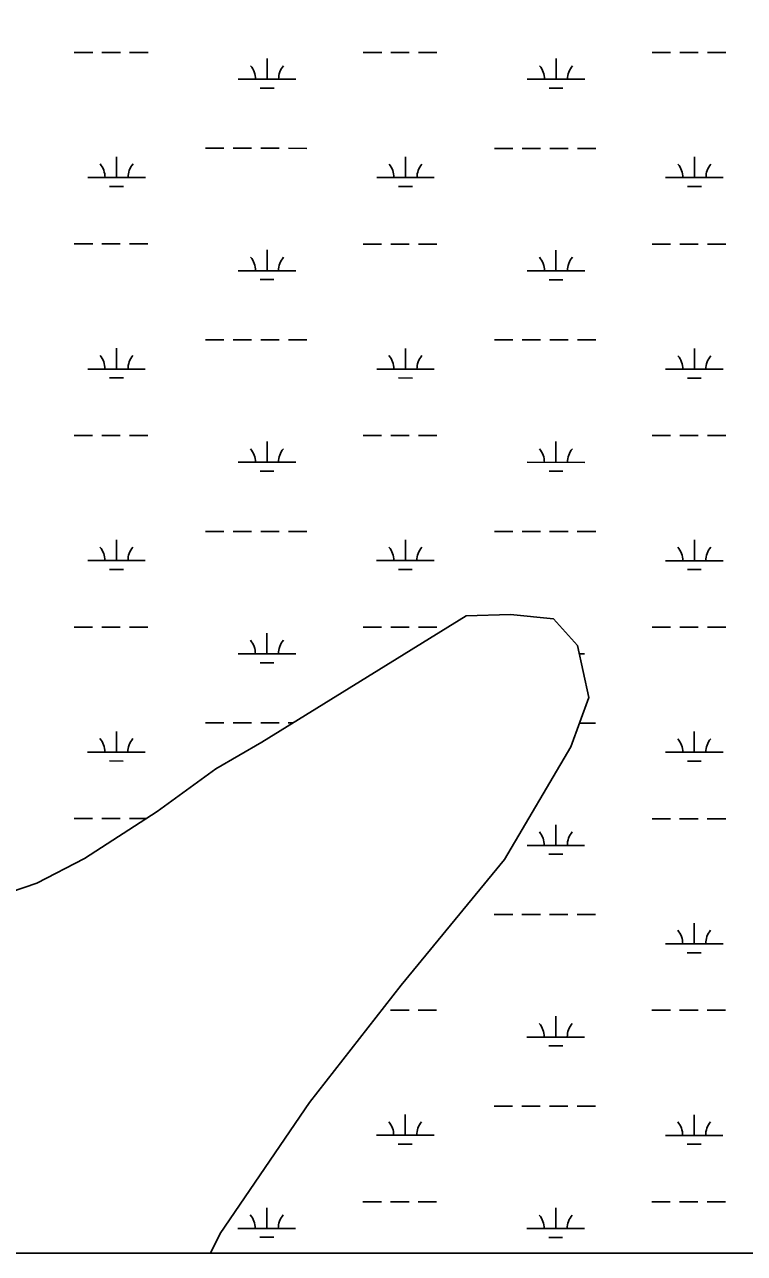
# Model space of a CAD drawing. Extents: x 3250478 to 3288318, y 788638 to 816472.
# Drawn here: x 3283613 to 3284864, y 794014 to 796148 of the extents above; entities that cross this region are included whole.
import ezdxf

# ---------------------------------------------------------------- set-up
doc = ezdxf.new("R2010")
doc.units = 0
for name, color, linetype in [('V-GRID-FRAM', 7, 'Continuous'), ('V-SITE-VEGE', 7, 'Continuous'), ('V-WETL-SWMP', 7, 'Continuous')]:
    doc.layers.add(name, color=color, linetype=linetype)

msp = doc.modelspace()

# ---------------------------------------------------------------- linework, layer by layer
at = {"layer": 'V-GRID-FRAM'}
msp.add_lwpolyline([(3254649.6, 812209.1), (3286070.1, 812200), (3286072.7, 794013.5), (3254636.4, 794022.7), (3254649.6, 812209.1)], dxfattribs=at)
at = {"layer": 'V-SITE-VEGE'}
msp.add_line((3279596.1, 794015.4), (3286072.7, 794013.5), dxfattribs=at)
at = {"layer": 'V-WETL-SWMP'}
for p, q in [((3283699.5, 796099.5), (3283731.5, 796099.5)), ((3283747.5, 796099.5), (3283779.5, 796099.4)), ((3283795.5, 796099.4), (3283827.5, 796099.4)), ((3284201.4, 796099.3), (3284233.4, 796099.3)), ((3284249.4, 796099.3), (3284281.4, 796099.3)), ((3284297.4, 796099.3), (3284329.4, 796099.3)), ((3284703.3, 796099.2), (3284735.3, 796099.2)), ((3284751.3, 796099.2), (3284783.3, 796099.2)), ((3284799.3, 796099.1), (3284831.3, 796099.1)), ((3284034.4, 796052.9), (3284034.4, 796088.9)), ((3284536.3, 796052.8), (3284536.3, 796088.8)), ((3283984.4, 796053), (3284084.4, 796052.9)), ((3284486.3, 796052.8), (3284586.3, 796052.8)), ((3284022.4, 796037.5), (3284046.4, 796037.5)), ((3284524.3, 796037.4), (3284548.3, 796037.4)), ((3283927.5, 795932.9), (3283959.5, 795932.9)), ((3283975.5, 795932.9), (3284007.5, 795932.9)), ((3284023.5, 795932.9), (3284055.5, 795932.9)), ((3284071.5, 795932.9), (3284103.5, 795932.8)), ((3284429.4, 795932.8), (3284461.4, 795932.7)), ((3284477.4, 795932.7), (3284509.4, 795932.7)), ((3284525.4, 795932.7), (3284557.4, 795932.7)), ((3284573.4, 795932.7), (3284605.4, 795932.7)), ((3283772.9, 795882.2), (3283772.9, 795918.2)), ((3284274.8, 795882.1), (3284274.8, 795918.1)), ((3284776.7, 795881.9), (3284776.7, 795917.9)), ((3283722.9, 795882.2), (3283822.9, 795882.2)), ((3284224.8, 795882.1), (3284324.8, 795882)), ((3284726.7, 795881.9), (3284826.7, 795881.9)), ((3283760.9, 795866.8), (3283784.9, 795866.8)), ((3284262.8, 795866.6), (3284286.8, 795866.6)), ((3284764.7, 795866.5), (3284788.7, 795866.5)), ((3283699.4, 795766.8), (3283731.4, 795766.8)), ((3283747.4, 795766.8), (3283779.4, 795766.8)), ((3283795.4, 795766.8), (3283827.4, 795766.8)), ((3284034.3, 795720.3), (3284034.3, 795756.3)), ((3284201.3, 795766.6), (3284233.3, 795766.6)), ((3284249.3, 795766.6), (3284281.3, 795766.6)), ((3284297.3, 795766.6), (3284329.3, 795766.6)), ((3284536.2, 795720.1), (3284536.2, 795756.1)), ((3284703.2, 795766.5), (3284735.2, 795766.5)), ((3284751.2, 795766.5), (3284783.2, 795766.5)), ((3284799.2, 795766.5), (3284831.2, 795766.5)), ((3283984.3, 795720.3), (3284084.3, 795720.3)), ((3284486.2, 795720.1), (3284586.2, 795720.1)), ((3284022.3, 795704.8), (3284046.3, 795704.8)), ((3284524.2, 795704.7), (3284548.2, 795704.7)), ((3283927.4, 795600.2), (3283959.4, 795600.2)), ((3283975.4, 795600.2), (3284007.4, 795600.2)), ((3284023.4, 795600.2), (3284055.4, 795600.2)), ((3284071.4, 795600.2), (3284103.4, 795600.2)), ((3284429.3, 795600.1), (3284461.3, 795600.1)), ((3284477.3, 795600.1), (3284509.3, 795600.1)), ((3284525.3, 795600.1), (3284557.3, 795600)), ((3284573.3, 795600), (3284605.3, 795600)), ((3283772.8, 795549.5), (3283772.8, 795585.5)), ((3284274.7, 795549.4), (3284274.7, 795585.4)), ((3284776.6, 795549.2), (3284776.6, 795585.2)), ((3283722.8, 795549.5), (3283822.8, 795549.5)), ((3284224.7, 795549.4), (3284324.7, 795549.4)), ((3284726.6, 795549.3), (3284826.6, 795549.2)), ((3283760.8, 795534.1), (3283784.8, 795534.1)), ((3284262.7, 795534), (3284286.7, 795533.9)), ((3284764.6, 795533.8), (3284788.6, 795533.8)), ((3283699.3, 795434.1), (3283731.3, 795434.1)), ((3283747.3, 795434.1), (3283779.3, 795434.1)), ((3283795.3, 795434.1), (3283827.3, 795434.1)), ((3284201.2, 795434), (3284233.2, 795434)), ((3284249.2, 795434), (3284281.2, 795433.9)), ((3284297.2, 795433.9), (3284329.2, 795433.9)), ((3284703.1, 795433.8), (3284735.1, 795433.8)), ((3284751.1, 795433.8), (3284783.1, 795433.8)), ((3284799.1, 795433.8), (3284831.1, 795433.8)), ((3284034.2, 795387.6), (3284034.2, 795423.6)), ((3284536.1, 795387.4), (3284536.1, 795423.4)), ((3283984.2, 795387.6), (3284084.2, 795387.6)), ((3284486.1, 795387.5), (3284586.1, 795387.4)), ((3284022.2, 795372.2), (3284046.2, 795372.2)), ((3284524.1, 795372), (3284548.1, 795372)), ((3283927.3, 795267.6), (3283959.3, 795267.5)), ((3283975.3, 795267.5), (3284007.3, 795267.5)), ((3284023.3, 795267.5), (3284055.3, 795267.5)), ((3284071.3, 795267.5), (3284103.3, 795267.5)), ((3284429.2, 795267.4), (3284461.2, 795267.4)), ((3284477.2, 795267.4), (3284509.2, 795267.4)), ((3284525.2, 795267.4), (3284557.2, 795267.4)), ((3284573.2, 795267.4), (3284605.2, 795267.4)), ((3283772.7, 795216.9), (3283772.7, 795252.9)), ((3284274.6, 795216.7), (3284274.6, 795252.7)), ((3284776.5, 795216.6), (3284776.5, 795252.6)), ((3283722.7, 795216.9), (3283822.7, 795216.8)), ((3284224.6, 795216.7), (3284324.6, 795216.7)), ((3284726.5, 795216.6), (3284826.5, 795216.5)), ((3283760.7, 795201.4), (3283784.7, 795201.4)), ((3284262.6, 795201.3), (3284286.6, 795201.3)), ((3284764.5, 795201.1), (3284788.5, 795201.1)), ((3284379.9, 795121.1), (3284025.2, 794901.2)), ((3284457.4, 795123.4), (3284379.9, 795121.1)), ((3284531.9, 795115.5), (3284457.4, 795123.4)), ((3284573.8, 795069.5), (3284531.9, 795115.5)), ((3283699.2, 795101.4), (3283731.2, 795101.4)), ((3283747.2, 795101.4), (3283779.2, 795101.4)), ((3283795.2, 795101.4), (3283827.2, 795101.4)), ((3284034.1, 795054.9), (3284034.1, 795090.9)), ((3284201.1, 795101.3), (3284233.1, 795101.3)), ((3284249.1, 795101.3), (3284281.1, 795101.3)), ((3284297.1, 795101.3), (3284329.1, 795101.3)), ((3284703.1, 795101.2), (3284735.1, 795101.1)), ((3284751.1, 795101.1), (3284783.1, 795101.1)), ((3284799.1, 795101.1), (3284831.1, 795101.1)), ((3284593.4, 794978.9), (3284573.8, 795069.5)), ((3283984.1, 795054.9), (3284084.1, 795054.9)), ((3284577, 795054.8), (3284586, 795054.8)), ((3284022.1, 795039.5), (3284046.1, 795039.5)), ((3284562.2, 794893.6), (3284593.4, 794978.9)), ((3283772.6, 794884.2), (3283772.6, 794920.2)), ((3283927.2, 794934.9), (3283959.2, 794934.9)), ((3283975.2, 794934.9), (3284007.2, 794934.9)), ((3284023.2, 794934.8), (3284055.2, 794934.8)), ((3284071.2, 794934.8), (3284079.5, 794934.8)), ((3284577.2, 794934.7), (3284605.1, 794934.7)), ((3284776.4, 794883.9), (3284776.4, 794919.9)), ((3284025.2, 794901.2), (3283945.6, 794854.9)), ((3283722.6, 794884.2), (3283822.6, 794884.2)), ((3284446.5, 794697.7), (3284562.2, 794893.6)), ((3284726.4, 794883.9), (3284826.4, 794883.9)), ((3283760.6, 794868.8), (3283784.6, 794868.7)), ((3283945.6, 794854.9), (3283843.2, 794780.9)), ((3284764.4, 794868.5), (3284788.4, 794868.5)), ((3283699.1, 794768.8), (3283731.1, 794768.8)), ((3283843.2, 794780.9), (3283717.3, 794699.5)), ((3283747.1, 794768.8), (3283779.1, 794768.7)), ((3283795.1, 794768.7), (3283824.3, 794768.7)), ((3284703, 794768.5), (3284735, 794768.5)), ((3284751, 794768.5), (3284783, 794768.5)), ((3284799, 794768.4), (3284831, 794768.4)), ((3284535.9, 794722.1), (3284535.9, 794758.1)), ((3284485.9, 794722.1), (3284585.9, 794722.1)), ((3284523.9, 794706.7), (3284547.9, 794706.7)), ((3283717.3, 794699.5), (3283634.2, 794656.5)), ((3284267.4, 794479.7), (3284446.5, 794697.7)), ((3283634.2, 794656.5), (3283537.3, 794623.3)), ((3284429, 794602.1), (3284461, 794602)), ((3284477, 794602), (3284509, 794602)), ((3284525, 794602), (3284557, 794602)), ((3284573, 794602), (3284605, 794602)), ((3284776.3, 794551.2), (3284776.3, 794587.2)), ((3284726.3, 794551.2), (3284826.3, 794551.2)), ((3284764.3, 794535.8), (3284788.3, 794535.8)), ((3284108.1, 794275.8), (3284267.4, 794479.7)), ((3284248.9, 794435.9), (3284280.9, 794435.9)), ((3284296.9, 794435.9), (3284328.9, 794435.9)), ((3284535.8, 794389.4), (3284535.8, 794425.4)), ((3284702.9, 794435.8), (3284734.9, 794435.8)), ((3284750.9, 794435.8), (3284782.9, 794435.8)), ((3284798.9, 794435.8), (3284830.9, 794435.8)), ((3284485.8, 794389.4), (3284585.8, 794389.4)), ((3284523.8, 794374), (3284547.8, 794374)), ((3283952.9, 794048.3), (3284108.1, 794275.8)), ((3284274.3, 794218.7), (3284274.3, 794254.7)), ((3284428.9, 794269.4), (3284460.9, 794269.4)), ((3284476.9, 794269.4), (3284508.9, 794269.4)), ((3284524.9, 794269.4), (3284556.9, 794269.3)), ((3284572.9, 794269.3), (3284604.9, 794269.3)), ((3284776.2, 794218.5), (3284776.2, 794254.5)), ((3284224.3, 794218.7), (3284324.3, 794218.7)), ((3284726.2, 794218.6), (3284826.2, 794218.5)), ((3284262.3, 794203.3), (3284286.3, 794203.2)), ((3284764.2, 794203.1), (3284788.2, 794203.1)), ((3284033.8, 794056.9), (3284033.8, 794092.9)), ((3284200.9, 794103.3), (3284232.9, 794103.3)), ((3284248.9, 794103.3), (3284280.9, 794103.2)), ((3284296.9, 794103.2), (3284328.9, 794103.2)), ((3284535.7, 794056.7), (3284535.7, 794092.7)), ((3284702.8, 794103.1), (3284734.8, 794103.1)), ((3284750.8, 794103.1), (3284782.8, 794103.1)), ((3284798.8, 794103.1), (3284830.8, 794103.1)), ((3283936.2, 794014.2), (3283952.9, 794048.3)), ((3283983.8, 794056.9), (3284083.8, 794056.9)), ((3284021.8, 794041.5), (3284045.8, 794041.5)), ((3284485.7, 794056.8), (3284585.7, 794056.7)), ((3284523.7, 794041.3), (3284547.7, 794041.3)), ((3286072.7, 794013.5), (3283936.2, 794014.2))]:
    msp.add_line(p, q, dxfattribs=at)
for centre, start, end in [((3283979.1, 796053.4), 359.2115, 40.7552), ((3284089.6, 796053.4), 139.2115, 180.7552), ((3284481, 796053.3), 359.2115, 40.7552), ((3284591.5, 796053.3), 139.2115, 180.7552), ((3283717.6, 795882.7), 359.2115, 40.7552), ((3283828.1, 795882.7), 139.2115, 180.7552), ((3284219.5, 795882.5), 359.2115, 40.7552), ((3284330, 795882.5), 139.2115, 180.7552), ((3284721.4, 795882.4), 359.2115, 40.7552), ((3284831.9, 795882.4), 139.2115, 180.7552), ((3283979, 795720.8), 359.2115, 40.7552), ((3284089.5, 795720.7), 139.2115, 180.7552), ((3284480.9, 795720.6), 359.2115, 40.7552), ((3284591.4, 795720.6), 139.2115, 180.7552), ((3283717.5, 795550), 359.2115, 40.7552), ((3283828, 795550), 139.2115, 180.7552), ((3284219.4, 795549.9), 359.2115, 40.7552), ((3284329.9, 795549.8), 139.2115, 180.7552), ((3284721.3, 795549.7), 359.2115, 40.7552), ((3284831.8, 795549.7), 139.2115, 180.7552), ((3283978.9, 795388.1), 359.2115, 40.7552), ((3284089.4, 795388), 139.2115, 180.7552), ((3284480.8, 795387.9), 359.2115, 40.7552), ((3284591.3, 795387.9), 139.2115, 180.7552), ((3283717.4, 795217.3), 359.2115, 40.7552), ((3283827.9, 795217.3), 139.2115, 180.7552), ((3284219.3, 795217.2), 359.2115, 40.7552), ((3284329.8, 795217.2), 139.2115, 180.7552), ((3284721.2, 795217.1), 359.2115, 40.7552), ((3284831.7, 795217), 139.2115, 180.7552), ((3283978.8, 795055.4), 359.2115, 40.7552), ((3284089.3, 795055.4), 139.2115, 180.7552), ((3283717.3, 794884.7), 359.2115, 40.7552), ((3283827.8, 794884.6), 139.2115, 180.7552), ((3284721.2, 794884.4), 359.2115, 40.7552), ((3284831.6, 794884.3), 139.2115, 180.7552), ((3284480.6, 794722.6), 359.2115, 40.7552), ((3284591.1, 794722.6), 139.2115, 180.7552), ((3284721.1, 794551.7), 359.2115, 40.7552), ((3284831.5, 794551.7), 139.2115, 180.7552), ((3284480.5, 794389.9), 359.2115, 40.7552), ((3284591, 794389.9), 139.2115, 180.7552), ((3284219.1, 794219.2), 359.2115, 40.7552), ((3284329.5, 794219.1), 139.2115, 180.7552), ((3284721, 794219), 359.2115, 40.7552), ((3284831.4, 794219), 139.2115, 180.7552), ((3283978.5, 794057.4), 359.2115, 40.7552), ((3284089, 794057.3), 139.2115, 180.7552), ((3284480.4, 794057.2), 359.2115, 40.7552), ((3284590.9, 794057.2), 139.2115, 180.7552)]:
    msp.add_arc(centre, 35.2, start, end, dxfattribs=at)

doc.saveas('drawing.dxf')
